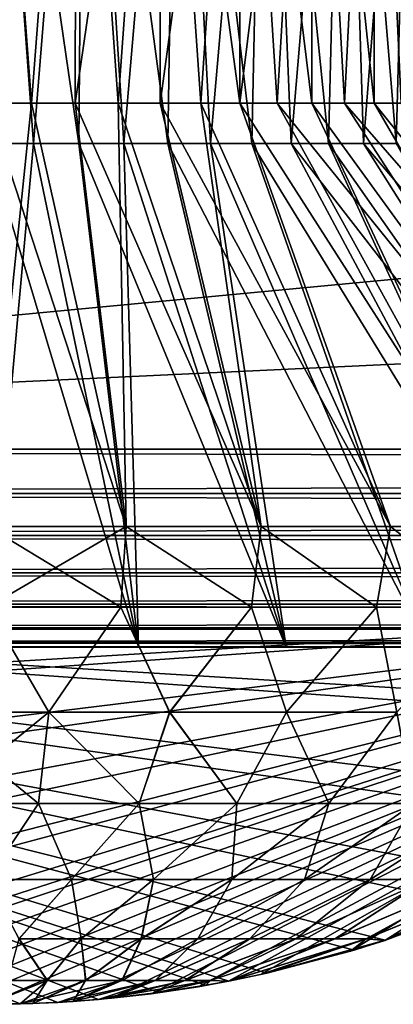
# Model space of a CAD drawing. Header units: metres. Extents: x -44 to 117, y -432 to 89.
# Tile 1013 of 1056: x -29.84 to -27.99, y 79.53 to 84.41. Entities that reach past the tile are written whole.
import ezdxf

# ---------------------------------------------------------------- set-up
doc = ezdxf.new("R2010")
doc.units = ezdxf.units.M
doc.layers.add('solid_125568', color=7, linetype='CONTINUOUS')

msp = doc.modelspace()

# ---------------------------------------------------------------- linework, layer by layer
at = {"layer": 'solid_125568'}
for points in [[(36.877968, 82.282547, 459.877502), (-37.000347, 89.300003, 460), (-36.939213, 85.791275, 459.938751)], [(36.939213, 85.791275, 459.938751), (-37.000347, 89.300003, 460), (36.877968, 82.282547, 459.877502)], [(-36.939213, 85.791275, 440.061249), (37.00037, 89.300003, 440), (-36.877968, 82.282547, 440.122498)], [(-36.877968, 82.282547, 440.122498), (37.00037, 89.300003, 440), (36.939213, 85.791275, 440.061249)], [(-30, 83.800003, 452.75), (-30, 86.904884, 452.749054), (-29.522467, 86.904884, 452.708221)], [(-29.77289, 83.800003, 452.740601), (-30, 83.800003, 452.75), (-29.522467, 86.904884, 452.708221)], [(-29.547377, 83.800003, 447.287506), (-29.522467, 86.904884, 447.291779), (-30, 86.904884, 447.250946)], [(-29.77289, 83.800003, 447.259399), (-29.547377, 83.800003, 447.287506), (-30, 86.904884, 447.250946)], [(-30, 83.800003, 447.25), (-29.77289, 83.800003, 447.259399), (-30, 86.904884, 447.250946)], [(-29.559584, 86.904884, 447.539978), (-29.78215, 84, 447.509521), (-30, 84, 447.5)], [(-29.559584, 86.904884, 447.539978), (-30, 84, 447.5), (-30, 86.904884, 447.5)], [(-30, 86.904884, 452.5), (-30, 84, 452.5), (-29.78215, 84, 452.490479)], [(-29.559584, 86.904884, 452.460022), (-30, 86.904884, 452.5), (-29.78215, 84, 452.490479)], [(-29.559584, 86.904884, 452.460022), (-29.78215, 84, 452.490479), (-29.565794, 84, 452.462006)], [(-29.559584, 86.904884, 447.539978), (-29.565794, 84, 447.537994), (-29.78215, 84, 447.509521)], [(-29.547377, 83.800003, 452.712494), (-29.77289, 83.800003, 452.740601), (-29.522467, 86.904884, 452.708221)], [(-29.559584, 86.904884, 452.460022), (-29.565794, 84, 452.462006), (-29.353035, 84, 452.414825)], [(-29.144949, 86.904884, 447.650757), (-29.353035, 84, 447.585175), (-29.565794, 84, 447.537994)], [(-29.559584, 86.904884, 447.539978), (-29.144949, 86.904884, 447.650757), (-29.565794, 84, 447.537994)], [(-29.144949, 86.904884, 452.349243), (-29.559584, 86.904884, 452.460022), (-29.353035, 84, 452.414825)], [(-29.324924, 83.800003, 452.665863), (-29.547377, 83.800003, 452.712494), (-29.522467, 86.904884, 452.708221)], [(-29.547377, 83.800003, 447.287506), (-29.324924, 83.800003, 447.334137), (-29.522467, 86.904884, 447.291779)], [(-29.324924, 83.800003, 452.665863), (-29.522467, 86.904884, 452.708221), (-29.059769, 86.904884, 452.583252)], [(-29.107061, 83.800003, 447.399017), (-29.059769, 86.904884, 447.416748), (-29.522467, 86.904884, 447.291779)], [(-29.324924, 83.800003, 447.334137), (-29.107061, 83.800003, 447.399017), (-29.522467, 86.904884, 447.291779)], [(-29.144949, 86.904884, 452.349243), (-29.353035, 84, 452.414825), (-29.144878, 84, 452.349213)], [(-29.144949, 86.904884, 447.650757), (-29.144878, 84, 447.650787), (-29.353035, 84, 447.585175)], [(-29.107061, 83.800003, 452.600983), (-29.324924, 83.800003, 452.665863), (-29.059769, 86.904884, 452.583252)], [(-29.144949, 86.904884, 452.349243), (-29.144878, 84, 452.349213), (-28.943489, 84, 452.265778)], [(-29.144949, 86.904884, 452.349243), (-28.943489, 84, 452.265778), (-28.749996, 84, 452.16507)], [(-28.750431, 86.904884, 452.164307), (-29.144949, 86.904884, 452.349243), (-28.749996, 84, 452.16507)], [(-29.144949, 86.904884, 447.650757), (-28.750431, 86.904884, 447.835693), (-29.144878, 84, 447.650787)], [(-28.750431, 86.904884, 447.835693), (-28.943489, 84, 447.734222), (-29.144878, 84, 447.650787)], [(-28.89534, 83.800003, 452.518372), (-29.107061, 83.800003, 452.600983), (-29.059769, 86.904884, 452.583252)], [(-29.107061, 83.800003, 447.399017), (-28.89534, 83.800003, 447.481628), (-29.059769, 86.904884, 447.416748)], [(-28.89534, 83.800003, 452.518372), (-29.059769, 86.904884, 452.583252), (-28.625, 86.904884, 452.381561)], [(-28.69116, 83.800003, 447.581451), (-28.625, 86.904884, 447.618439), (-29.059769, 86.904884, 447.416748)], [(-28.89534, 83.800003, 447.481628), (-28.69116, 83.800003, 447.581451), (-29.059769, 86.904884, 447.416748)], [(-28.750431, 86.904884, 447.835693), (-28.749996, 84, 447.83493), (-28.943489, 84, 447.734222)], [(-28.69116, 83.800003, 452.418549), (-28.89534, 83.800003, 452.518372), (-28.625, 86.904884, 452.381561)], [(-28.750431, 86.904884, 452.164307), (-28.749996, 84, 452.16507), (-28.566006, 84, 452.047852)], [(-28.750431, 86.904884, 452.164307), (-28.566006, 84, 452.047852), (-28.393082, 84, 451.915161)], [(-28.39303, 86.904884, 451.9151), (-28.750431, 86.904884, 452.164307), (-28.393082, 84, 451.915161)], [(-28.750431, 86.904884, 447.835693), (-28.39303, 86.904884, 448.0849), (-28.749996, 84, 447.83493)], [(-28.39303, 86.904884, 448.0849), (-28.566006, 84, 447.952148), (-28.749996, 84, 447.83493)], [(-28.495886, 83.800003, 452.302216), (-28.69116, 83.800003, 452.418549), (-28.625, 86.904884, 452.381561)], [(-28.69116, 83.800003, 447.581451), (-28.495886, 83.800003, 447.697784), (-28.625, 86.904884, 447.618439)], [(-28.495886, 83.800003, 452.302216), (-28.625, 86.904884, 452.381561), (-28.232943, 86.904884, 452.105896)], [(-28.310911, 83.800003, 447.829865), (-28.232943, 86.904884, 447.894104), (-28.625, 86.904884, 447.618439)], [(-28.495886, 83.800003, 447.697784), (-28.310911, 83.800003, 447.829865), (-28.625, 86.904884, 447.618439)], [(-28.39303, 86.904884, 448.0849), (-28.393082, 84, 448.084839), (-28.566006, 84, 447.952148)], [(-28.310911, 83.800003, 452.170135), (-28.495886, 83.800003, 452.302216), (-28.232943, 86.904884, 452.105896)], [(-28.39303, 86.904884, 451.9151), (-28.393082, 84, 451.915161), (-28.23217, 84, 451.7677)], [(-28.39303, 86.904884, 448.0849), (-28.23217, 84, 448.2323), (-28.393082, 84, 448.084839)], [(-28.39303, 86.904884, 451.9151), (-28.23217, 84, 451.7677), (-28.08493, 84, 451.607025)], [(-28.085548, 86.904884, 451.606415), (-28.39303, 86.904884, 451.9151), (-28.08493, 84, 451.607025)], [(-28.39303, 86.904884, 448.0849), (-28.085548, 86.904884, 448.393585), (-28.23217, 84, 448.2323)], [(-28.137487, 83.800003, 452.023254), (-28.310911, 83.800003, 452.170135), (-28.232943, 86.904884, 452.105896)], [(-28.310911, 83.800003, 447.829865), (-28.137487, 83.800003, 447.976746), (-28.232943, 86.904884, 447.894104)], [(-28.137487, 83.800003, 452.023254), (-28.232943, 86.904884, 452.105896), (-27.893377, 86.904884, 451.76767)], [(-27.976759, 83.800003, 448.137482), (-27.893377, 86.904884, 448.23233), (-28.232943, 86.904884, 447.894104)], [(-28.137487, 83.800003, 447.976746), (-27.976759, 83.800003, 448.137482), (-28.232943, 86.904884, 447.894104)], [(-28.085548, 86.904884, 448.393585), (-28.08493, 84, 448.392975), (-28.23217, 84, 448.2323)], [(-27.976759, 83.800003, 451.862518), (-28.137487, 83.800003, 452.023254), (-27.893377, 86.904884, 451.76767)], [(-28.085548, 86.904884, 451.606415), (-28.08493, 84, 451.607025), (-27.952095, 84, 451.433899)], [(-27.834936, 86.904884, 451.25), (-28.085548, 86.904884, 451.606415), (-27.952095, 84, 451.433899)], [(-28.085548, 86.904884, 448.393585), (-27.952095, 84, 448.566101), (-28.08493, 84, 448.392975)], [(-28.085548, 86.904884, 448.393585), (-27.834936, 86.904884, 448.75), (-27.952095, 84, 448.566101)], [(-36.939213, 85.791275, 459.938751), (-36.877968, 82.282547, 459.877502), (36.877968, 82.282547, 459.877502)], [(36.939213, 85.791275, 440.061249), (36.877968, 82.282547, 440.122498), (-36.877968, 82.282547, 440.122498)], [(-29.78215, 84, 447.509521), (-29.314291, 81.900002, 445.451385), (-30, 81.900002, 445.399994)], [(-29.78215, 84, 447.509521), (-30, 81.900002, 445.399994), (-30, 84, 447.5)], [(-30, 84, 452.5), (-30, 81.900002, 454.600006), (-29.314291, 81.900002, 454.548615)], [(-29.78215, 84, 452.490479), (-30, 84, 452.5), (-29.314291, 81.900002, 454.548615)], [(-29.565794, 84, 452.462006), (-29.78215, 84, 452.490479), (-29.314291, 81.900002, 454.548615)], [(-29.78215, 84, 447.509521), (-29.565794, 84, 447.537994), (-29.314291, 81.900002, 445.451385)], [(-29.565794, 84, 452.462006), (-29.314291, 81.900002, 454.548615), (-28.644056, 81.900002, 454.395599)], [(-29.353035, 84, 452.414825), (-29.565794, 84, 452.462006), (-28.644056, 81.900002, 454.395599)], [(-29.565794, 84, 447.537994), (-29.353035, 84, 447.585175), (-29.314291, 81.900002, 445.451385)], [(-29.144878, 84, 452.349213), (-29.353035, 84, 452.414825), (-28.644056, 81.900002, 454.395599)], [(-29.353035, 84, 447.585175), (-28.644056, 81.900002, 445.604401), (-29.314291, 81.900002, 445.451385)], [(-29.353035, 84, 447.585175), (-29.144878, 84, 447.650787), (-28.644056, 81.900002, 445.604401)], [(-29.144878, 84, 452.349213), (-28.644056, 81.900002, 454.395599), (-28.004168, 81.900002, 454.14447)], [(-28.943489, 84, 452.265778), (-29.144878, 84, 452.349213), (-28.004168, 81.900002, 454.14447)], [(-29.144878, 84, 447.650787), (-28.943489, 84, 447.734222), (-28.644056, 81.900002, 445.604401)], [(-28.749996, 84, 452.16507), (-28.943489, 84, 452.265778), (-28.004168, 81.900002, 454.14447)], [(-28.943489, 84, 447.734222), (-28.004168, 81.900002, 445.85553), (-28.644056, 81.900002, 445.604401)], [(-28.943489, 84, 447.734222), (-28.749996, 84, 447.83493), (-28.004168, 81.900002, 445.85553)], [(-28.749996, 84, 452.16507), (-28.004168, 81.900002, 454.14447), (-27.408808, 81.900002, 453.800751)], [(-28.566006, 84, 452.047852), (-28.749996, 84, 452.16507), (-27.408808, 81.900002, 453.800751)], [(-28.749996, 84, 447.83493), (-27.408808, 81.900002, 446.199249), (-28.004168, 81.900002, 445.85553)], [(-28.749996, 84, 447.83493), (-28.566006, 84, 447.952148), (-27.408808, 81.900002, 446.199249)], [(-28.566006, 84, 452.047852), (-27.408808, 81.900002, 453.800751), (-26.871223, 81.900002, 453.37207)], [(-28.393082, 84, 451.915161), (-28.566006, 84, 452.047852), (-26.871223, 81.900002, 453.37207)], [(-28.566006, 84, 447.952148), (-28.393082, 84, 448.084839), (-27.408808, 81.900002, 446.199249)], [(-28.23217, 84, 451.7677), (-28.393082, 84, 451.915161), (-26.871223, 81.900002, 453.37207)], [(-28.393082, 84, 448.084839), (-26.871223, 81.900002, 446.62793), (-27.408808, 81.900002, 446.199249)], [(-28.393082, 84, 448.084839), (-28.23217, 84, 448.2323), (-26.871223, 81.900002, 446.62793)], [(-28.23217, 84, 451.7677), (-26.871223, 81.900002, 453.37207), (-26.40353, 81.900002, 452.868011)], [(-28.08493, 84, 451.607025), (-28.23217, 84, 451.7677), (-26.40353, 81.900002, 452.868011)], [(-28.23217, 84, 448.2323), (-28.08493, 84, 448.392975), (-26.871223, 81.900002, 446.62793)], [(-27.952095, 84, 451.433899), (-28.08493, 84, 451.607025), (-26.40353, 81.900002, 452.868011)], [(-28.08493, 84, 448.392975), (-26.40353, 81.900002, 447.131989), (-26.871223, 81.900002, 446.62793)], [(-28.08493, 84, 448.392975), (-27.952095, 84, 448.566101), (-26.40353, 81.900002, 447.131989)], [(-30.000004, 81.300003, 444.75), (-29.252871, 81.300003, 444.803436), (-30, 83.800003, 447.25)], [(-29.999996, 81.300003, 455.25), (-30, 83.800003, 452.75), (-29.77289, 83.800003, 452.740601)], [(-29.252871, 81.300003, 444.803436), (-29.77289, 83.800003, 447.259399), (-30, 83.800003, 447.25)], [(-29.999996, 81.300003, 455.25), (-29.77289, 83.800003, 452.740601), (-29.252863, 81.300003, 455.196564)], [(-29.252863, 81.300003, 455.196564), (-29.77289, 83.800003, 452.740601), (-29.547377, 83.800003, 452.712494)], [(-29.252871, 81.300003, 444.803436), (-29.547377, 83.800003, 447.287506), (-29.77289, 83.800003, 447.259399)], [(-29.252863, 81.300003, 455.196564), (-29.547377, 83.800003, 452.712494), (-29.324924, 83.800003, 452.665863)], [(-28.520912, 81.300003, 444.962646), (-29.324924, 83.800003, 447.334137), (-29.547377, 83.800003, 447.287506)], [(-29.252871, 81.300003, 444.803436), (-28.520912, 81.300003, 444.962646), (-29.547377, 83.800003, 447.287506)], [(-28.520903, 81.300003, 455.037323), (-29.324924, 83.800003, 452.665863), (-29.107061, 83.800003, 452.600983)], [(-29.252863, 81.300003, 455.196564), (-29.324924, 83.800003, 452.665863), (-28.520903, 81.300003, 455.037323)], [(-28.520912, 81.300003, 444.962646), (-29.107061, 83.800003, 447.399017), (-29.324924, 83.800003, 447.334137)], [(-28.520903, 81.300003, 455.037323), (-29.107061, 83.800003, 452.600983), (-28.89534, 83.800003, 452.518372)], [(-27.819099, 81.300003, 445.224426), (-28.89534, 83.800003, 447.481628), (-29.107061, 83.800003, 447.399017)], [(-28.520912, 81.300003, 444.962646), (-27.819099, 81.300003, 445.224426), (-29.107061, 83.800003, 447.399017)], [(-27.819084, 81.300003, 454.775574), (-28.89534, 83.800003, 452.518372), (-28.69116, 83.800003, 452.418549)], [(-28.520903, 81.300003, 455.037323), (-28.89534, 83.800003, 452.518372), (-27.819084, 81.300003, 454.775574)], [(-27.819099, 81.300003, 445.224426), (-28.69116, 83.800003, 447.581451), (-28.89534, 83.800003, 447.481628)], [(-27.161633, 81.300003, 454.416565), (-28.69116, 83.800003, 452.418549), (-28.495886, 83.800003, 452.302216)], [(-27.819084, 81.300003, 454.775574), (-28.69116, 83.800003, 452.418549), (-27.161633, 81.300003, 454.416565)], [(-27.161642, 81.300003, 445.583405), (-28.495886, 83.800003, 447.697784), (-28.69116, 83.800003, 447.581451)], [(-27.819099, 81.300003, 445.224426), (-27.161642, 81.300003, 445.583405), (-28.69116, 83.800003, 447.581451)], [(-27.161633, 81.300003, 454.416565), (-28.495886, 83.800003, 452.302216), (-28.310911, 83.800003, 452.170135)], [(-26.561974, 81.300003, 446.032318), (-28.310911, 83.800003, 447.829865), (-28.495886, 83.800003, 447.697784)], [(-27.161642, 81.300003, 445.583405), (-26.561974, 81.300003, 446.032318), (-28.495886, 83.800003, 447.697784)], [(-26.561958, 81.300003, 453.967651), (-28.310911, 83.800003, 452.170135), (-28.137487, 83.800003, 452.023254)], [(-27.161633, 81.300003, 454.416565), (-28.310911, 83.800003, 452.170135), (-26.561958, 81.300003, 453.967651)], [(-26.561974, 81.300003, 446.032318), (-28.137487, 83.800003, 447.976746), (-28.310911, 83.800003, 447.829865)], [(-26.561958, 81.300003, 453.967651), (-28.137487, 83.800003, 452.023254), (-27.976759, 83.800003, 451.862518)], [(-26.032324, 81.300003, 446.561981), (-27.976759, 83.800003, 448.137482), (-28.137487, 83.800003, 447.976746)], [(-26.561974, 81.300003, 446.032318), (-26.032324, 81.300003, 446.561981), (-28.137487, 83.800003, 447.976746)], [(-36.877968, 82.063995, 459.849426), (36.877968, 82.063995, 459.849426), (36.877968, 82.282547, 459.877502)], [(-36.877968, 82.282547, 459.877502), (-36.877968, 82.063995, 459.849426), (36.877968, 82.282547, 459.877502)], [(36.877968, 82.063995, 440.150574), (-36.877968, 82.063995, 440.150574), (-36.877968, 82.282547, 440.122498)], [(36.877968, 82.282547, 440.122498), (36.877968, 82.063995, 440.150574), (-36.877968, 82.282547, 440.122498)], [(-36.877968, 81.855713, 459.77356), (36.877968, 81.855713, 459.77356), (36.877968, 82.063995, 459.849426)], [(-36.877968, 82.063995, 459.849426), (-36.877968, 81.855713, 459.77356), (36.877968, 82.063995, 459.849426)], [(36.877968, 81.855713, 440.22644), (-36.877968, 81.855713, 440.22644), (-36.877968, 82.063995, 440.150574)], [(36.877968, 82.063995, 440.150574), (36.877968, 81.855713, 440.22644), (-36.877968, 82.063995, 440.150574)], [(-30, 81.900002, 454.600006), (-30, 81.5, 454.600006), (-29.33979, 81.5, 454.552368)], [(-29.314291, 81.900002, 454.548615), (-30, 81.900002, 454.600006), (-29.33979, 81.5, 454.552368)], [(-29.314291, 81.900002, 445.451385), (-30, 81.5, 445.399994), (-30, 81.900002, 445.399994)], [(-29.339737, 81.5, 445.447632), (-30, 81.5, 445.399994), (-29.314291, 81.900002, 445.451385)], [(-29.314291, 81.900002, 454.548615), (-29.33979, 81.5, 454.552368), (-28.693394, 81.5, 454.410522)], [(-28.693291, 81.5, 445.589508), (-29.339737, 81.5, 445.447632), (-29.314291, 81.900002, 445.451385)], [(-28.644056, 81.900002, 454.395599), (-29.314291, 81.900002, 454.548615), (-28.693394, 81.5, 454.410522)], [(-28.693291, 81.5, 445.589508), (-29.314291, 81.900002, 445.451385), (-28.644056, 81.900002, 445.604401)], [(-28.644056, 81.900002, 454.395599), (-28.693394, 81.5, 454.410522), (-28.0741, 81.5, 454.177429)], [(-28.073954, 81.5, 445.822632), (-28.693291, 81.5, 445.589508), (-28.644056, 81.900002, 445.604401)], [(-28.004168, 81.900002, 454.14447), (-28.644056, 81.900002, 454.395599), (-28.0741, 81.5, 454.177429)], [(-28.073954, 81.5, 445.822632), (-28.644056, 81.900002, 445.604401), (-28.004168, 81.900002, 445.85553)], [(-28.004168, 81.900002, 454.14447), (-28.0741, 81.5, 454.177429), (-27.494604, 81.5, 453.857849)], [(-27.494427, 81.5, 446.142273), (-28.073954, 81.5, 445.822632), (-28.004168, 81.900002, 445.85553)], [(-27.408808, 81.900002, 453.800751), (-28.004168, 81.900002, 454.14447), (-27.494604, 81.5, 453.857849)], [(-27.494427, 81.5, 446.142273), (-28.004168, 81.900002, 445.85553), (-27.408808, 81.900002, 446.199249)], [(-36.877968, 81.669258, 459.653656), (36.877968, 81.669258, 459.653656), (36.877968, 81.855713, 459.77356)], [(-36.877968, 81.855713, 459.77356), (-36.877968, 81.669258, 459.653656), (36.877968, 81.855713, 459.77356)], [(36.877968, 81.669258, 440.346344), (-36.877968, 81.669258, 440.346344), (-36.877968, 81.855713, 440.22644)], [(36.877968, 81.855713, 440.22644), (36.877968, 81.669258, 440.346344), (-36.877968, 81.855713, 440.22644)], [(-36.877968, 81.513794, 459.495636), (36.877968, 81.513794, 459.495636), (36.877968, 81.669258, 459.653656)], [(-36.877968, 81.669258, 459.653656), (-36.877968, 81.513794, 459.495636), (36.877968, 81.669258, 459.653656)], [(36.877968, 81.513794, 440.504364), (-36.877968, 81.513794, 440.504364), (-36.877968, 81.669258, 440.346344)], [(36.877968, 81.669258, 440.346344), (36.877968, 81.513794, 440.504364), (-36.877968, 81.669258, 440.346344)], [(-36.877968, 81.396965, 459.307251), (36.877968, 81.396965, 459.307251), (36.877968, 81.513794, 459.495636)], [(-36.877968, 81.513794, 459.495636), (-36.877968, 81.396965, 459.307251), (36.877968, 81.513794, 459.495636)], [(36.877968, 81.396965, 440.692749), (-36.877968, 81.396965, 440.692749), (-36.877968, 81.513794, 440.504364)], [(36.877968, 81.513794, 440.504364), (36.877968, 81.396965, 440.692749), (-36.877968, 81.513794, 440.504364)], [(-25.439344, 81.5, 449.399902), (-34.560654, 81.5, 450.600098), (-34.560703, 81.5, 449.399994)], [(-25.992897, 80.978844, 449.399994), (-25.439344, 81.5, 449.399902), (-34.560703, 81.5, 449.399994)], [(-26.083326, 80.904945, 449.399994), (-25.992897, 80.978844, 449.399994), (-34.560703, 81.5, 449.399994)], [(-26.083326, 80.904945, 449.399994), (-34.560703, 81.5, 449.399994), (-26.611252, 80.524979, 449.399994)], [(-26.803911, 80.405838, 449.399994), (-26.611252, 80.524979, 449.399994), (-34.560703, 81.5, 449.399994)], [(-26.803911, 80.405838, 449.399994), (-34.560703, 81.5, 449.399994), (-27.295504, 80.142982, 449.399994)], [(-27.569979, 80.019547, 449.399994), (-27.295504, 80.142982, 449.399994), (-34.560703, 81.5, 449.399994)], [(-27.569979, 80.019547, 449.399994), (-34.560703, 81.5, 449.399994), (-28.031347, 79.84626, 449.399994)], [(-28.184294, 79.797737, 449.399994), (-28.031347, 79.84626, 449.399994), (-34.560703, 81.5, 449.399994)], [(-28.616539, 79.683434, 449.399994), (-34.560703, 81.5, 449.399994), (-28.804346, 79.64389, 449.399994)], [(-28.918236, 79.622833, 449.399994), (-28.804346, 79.64389, 449.399994), (-34.560703, 81.5, 449.399994)], [(-28.184294, 79.797737, 449.399994), (-34.560703, 81.5, 449.399994), (-28.616539, 79.683434, 449.399994)], [(-29.83798, 79.530777, 449.399994), (-34.560703, 81.5, 449.399994), (-30, 79.528679, 449.399994)], [(-29.652168, 79.538345, 449.399994), (-34.560703, 81.5, 449.399994), (-29.83798, 79.530777, 449.399994)], [(-29.450798, 79.552811, 449.399994), (-34.560703, 81.5, 449.399994), (-29.652168, 79.538345, 449.399994)], [(-29.150816, 79.586533, 449.399994), (-34.560703, 81.5, 449.399994), (-29.450798, 79.552811, 449.399994)], [(-28.918236, 79.622833, 449.399994), (-34.560703, 81.5, 449.399994), (-29.150816, 79.586533, 449.399994)], [(-34.007103, 80.978844, 450.600006), (-34.560654, 81.5, 450.600098), (-25.439299, 81.5, 450.600006)], [(-25.439344, 81.5, 449.399902), (-25.439299, 81.5, 450.600006), (-34.560654, 81.5, 450.600098)], [(-33.916676, 80.904945, 450.600006), (-34.007103, 80.978844, 450.600006), (-25.439299, 81.5, 450.600006)], [(-33.916676, 80.904945, 450.600006), (-25.439299, 81.5, 450.600006), (-33.388748, 80.524979, 450.600006)], [(-33.196091, 80.405838, 450.600006), (-33.388748, 80.524979, 450.600006), (-25.439299, 81.5, 450.600006)], [(-33.196091, 80.405838, 450.600006), (-25.439299, 81.5, 450.600006), (-32.704494, 80.142982, 450.600006)], [(-32.430023, 80.019547, 450.600006), (-32.704494, 80.142982, 450.600006), (-25.439299, 81.5, 450.600006)], [(-32.430023, 80.019547, 450.600006), (-25.439299, 81.5, 450.600006), (-31.968653, 79.84626, 450.600006)], [(-31.815706, 79.797737, 450.600006), (-31.968653, 79.84626, 450.600006), (-25.439299, 81.5, 450.600006)], [(-31.815706, 79.797737, 450.600006), (-25.439299, 81.5, 450.600006), (-31.383459, 79.683434, 450.600006)], [(-31.383459, 79.683434, 450.600006), (-25.439299, 81.5, 450.600006), (-31.195654, 79.64389, 450.600006)], [(-31.081764, 79.622833, 450.600006), (-31.195654, 79.64389, 450.600006), (-25.439299, 81.5, 450.600006)], [(-31.081764, 79.622833, 450.600006), (-25.439299, 81.5, 450.600006), (-30.849182, 79.586533, 450.600006)], [(-30.849182, 79.586533, 450.600006), (-25.439299, 81.5, 450.600006), (-30.549202, 79.552811, 450.600006)], [(-30.549202, 79.552811, 450.600006), (-25.439299, 81.5, 450.600006), (-30.347832, 79.538345, 450.600006)], [(-30.347832, 79.538345, 450.600006), (-25.439299, 81.5, 450.600006), (-30.16202, 79.530777, 450.600006)], [(-29.697121, 80.978943, 445.959442), (-30.302895, 80.978943, 445.959442), (-30, 81.5, 445.399994)], [(-30.302879, 80.978943, 454.040558), (-29.697105, 80.978943, 454.040558), (-30, 81.5, 454.600006)], [(-30.16202, 79.530777, 450.600006), (-25.439299, 81.5, 450.600006), (-30, 79.528679, 450.600006)], [(-29.697105, 80.978943, 454.040558), (-29.33979, 81.5, 454.552368), (-30, 81.5, 454.600006)], [(-30, 79.528679, 450.600006), (-25.439299, 81.5, 450.600006), (-29.776718, 79.532669, 450.600006)], [(-29.697121, 80.978943, 445.959442), (-30, 81.5, 445.399994), (-29.339737, 81.5, 445.447632)], [(-29.776718, 79.532669, 450.600006), (-25.439299, 81.5, 450.600006), (-29.57567, 79.543076, 450.600006)], [(-29.098116, 80.978943, 446.049744), (-29.697121, 80.978943, 445.959442), (-29.339737, 81.5, 445.447632)], [(-29.697105, 80.978943, 454.040558), (-29.098101, 80.978943, 453.950256), (-29.33979, 81.5, 454.552368)], [(-29.57567, 79.543076, 450.600006), (-25.439299, 81.5, 450.600006), (-29.386532, 79.558807, 450.600006)], [(-29.386532, 79.558807, 450.600006), (-25.439299, 81.5, 450.600006), (-29.189001, 79.581421, 450.600006)], [(-29.098101, 80.978943, 453.950256), (-28.693394, 81.5, 454.410522), (-29.33979, 81.5, 454.552368)], [(-29.098116, 80.978943, 446.049744), (-29.339737, 81.5, 445.447632), (-28.693291, 81.5, 445.589508)], [(-29.189001, 79.581421, 450.600006), (-25.439299, 81.5, 450.600006), (-28.957506, 79.616074, 450.600006)], [(-28.51927, 80.978943, 446.228363), (-29.098116, 80.978943, 446.049744), (-28.693291, 81.5, 445.589508)], [(-29.098101, 80.978943, 453.950256), (-28.519257, 80.978943, 453.771637), (-28.693394, 81.5, 454.410522)], [(-28.957506, 79.616074, 450.600006), (-25.439299, 81.5, 450.600006), (-28.806492, 79.643494, 450.600006)], [(-28.806492, 79.643494, 450.600006), (-25.439299, 81.5, 450.600006), (-28.648844, 79.676201, 450.600006)], [(-28.519257, 80.978943, 453.771637), (-28.0741, 81.5, 454.177429), (-28.693394, 81.5, 454.410522)], [(-28.51927, 80.978943, 446.228363), (-28.693291, 81.5, 445.589508), (-28.073954, 81.5, 445.822632)], [(-28.648844, 79.676201, 450.600006), (-25.439299, 81.5, 450.600006), (-28.202887, 79.792137, 450.600006)], [(-27.97352, 80.978943, 446.491272), (-28.51927, 80.978943, 446.228363), (-28.073954, 81.5, 445.822632)], [(-28.519257, 80.978943, 453.771637), (-27.973507, 80.978943, 453.508728), (-28.0741, 81.5, 454.177429)], [(-28.202887, 79.792137, 450.600006), (-25.439299, 81.5, 450.600006), (-28.033087, 79.84568, 450.600006)], [(-27.973507, 80.978943, 453.508728), (-27.494604, 81.5, 453.857849), (-28.0741, 81.5, 454.177429)], [(-27.97352, 80.978943, 446.491272), (-28.073954, 81.5, 445.822632), (-27.494427, 81.5, 446.142273)], [(-28.033087, 79.84568, 450.600006), (-25.439299, 81.5, 450.600006), (-27.572767, 80.018379, 450.600006)], [(-36.877968, 81.324516, 459.097748), (36.877968, 81.324516, 459.097748), (36.877968, 81.396965, 459.307251)], [(-36.877968, 81.396965, 459.307251), (-36.877968, 81.324516, 459.097748), (36.877968, 81.396965, 459.307251)], [(36.877968, 81.324516, 440.902252), (-36.877968, 81.324516, 440.902252), (-36.877968, 81.396965, 440.692749)], [(36.877968, 81.396965, 440.692749), (36.877968, 81.324516, 440.902252), (-36.877968, 81.396965, 440.692749)], [(36.877968, 81.324516, 459.097748), (-36.878151, 81.300003, 458.877655), (-0.000154, 81.300003, 458.877655)], [(-36.877968, 81.324516, 459.097748), (-36.878151, 81.300003, 458.877655), (36.877968, 81.324516, 459.097748)], [(-0.000746, 81.300003, 457.399994), (-0.000154, 81.300003, 458.877655), (-36.878151, 81.300003, 458.877655)], [(-7.336801, 81.300003, 450.965057), (-36.878151, 81.300003, 458.877655), (-7.4, 81.300003, 450)], [(-27.819084, 81.300003, 454.775574), (-7.4, 81.300003, 450), (-36.878151, 81.300003, 458.877655)], [(-0.966656, 81.300003, 457.336578), (-0.000746, 81.300003, 457.399994), (-36.878151, 81.300003, 458.877655)], [(-1.916412, 81.300003, 457.147552), (-0.966656, 81.300003, 457.336578), (-36.878151, 81.300003, 458.877655)], [(-2.833156, 81.300003, 456.836182), (-1.916412, 81.300003, 457.147552), (-36.878151, 81.300003, 458.877655)], [(-3.70114, 81.300003, 456.407928), (-2.833156, 81.300003, 456.836182), (-36.878151, 81.300003, 458.877655)], [(-4.506104, 81.300003, 455.869843), (-3.70114, 81.300003, 456.407928), (-36.878151, 81.300003, 458.877655)], [(-5.234018, 81.300003, 455.231171), (-4.506104, 81.300003, 455.869843), (-36.878151, 81.300003, 458.877655)], [(-5.872028, 81.300003, 454.503265), (-5.234018, 81.300003, 455.231171), (-36.878151, 81.300003, 458.877655)], [(-6.409606, 81.300003, 453.698242), (-5.872028, 81.300003, 454.503265), (-36.878151, 81.300003, 458.877655)], [(-6.83766, 81.300003, 452.829559), (-6.409606, 81.300003, 453.698242), (-36.878151, 81.300003, 458.877655)], [(-7.148285, 81.300003, 451.913635), (-6.83766, 81.300003, 452.829559), (-36.878151, 81.300003, 458.877655)], [(-7.336801, 81.300003, 450.965057), (-7.148285, 81.300003, 451.913635), (-36.878151, 81.300003, 458.877655)], [(-28.520903, 81.300003, 455.037323), (-27.819084, 81.300003, 454.775574), (-36.878151, 81.300003, 458.877655)], [(-29.252863, 81.300003, 455.196564), (-28.520903, 81.300003, 455.037323), (-36.878151, 81.300003, 458.877655)], [(-29.999996, 81.300003, 455.25), (-29.252863, 81.300003, 455.196564), (-36.878151, 81.300003, 458.877655)], [(-36.877968, 81.324516, 440.902252), (36.878151, 81.300003, 441.122345), (0.000158, 81.300003, 441.122345)], [(36.877968, 81.324516, 440.902252), (36.878151, 81.300003, 441.122345), (-36.877968, 81.324516, 440.902252)], [(-36.877968, 81.324516, 440.902252), (0.000158, 81.300003, 441.122345), (-36.877815, 81.300003, 441.122345)], [(-36.877815, 81.300003, 441.122345), (0.000158, 81.300003, 441.122345), (-30.747137, 81.300003, 444.803436)], [(0.000158, 81.300003, 441.122345), (-30.000004, 81.300003, 444.75), (-30.747137, 81.300003, 444.803436)], [(0.000158, 81.300003, 441.122345), (-29.252871, 81.300003, 444.803436), (-30.000004, 81.300003, 444.75)], [(0.000158, 81.300003, 441.122345), (-28.520912, 81.300003, 444.962646), (-29.252871, 81.300003, 444.803436)], [(0.000158, 81.300003, 441.122345), (-27.819099, 81.300003, 445.224426), (-28.520912, 81.300003, 444.962646)], [(-30.252314, 80.525352, 446.56723), (-30.302895, 80.978943, 445.959442), (-29.697121, 80.978943, 445.959442)], [(-29.747686, 80.525352, 453.43277), (-29.697105, 80.978943, 454.040558), (-30.302879, 80.978943, 454.040558)], [(-30.252277, 80.525352, 453.43277), (-29.747686, 80.525352, 453.43277), (-30.302879, 80.978943, 454.040558)], [(-29.747723, 80.525352, 446.56723), (-30.252314, 80.525352, 446.56723), (-29.697121, 80.978943, 445.959442)], [(-29.248554, 80.525352, 446.640991), (-29.747723, 80.525352, 446.56723), (-29.697121, 80.978943, 445.959442)], [(-29.747686, 80.525352, 453.43277), (-29.248518, 80.525352, 453.359009), (-29.697105, 80.978943, 454.040558)], [(-29.248554, 80.525352, 446.640991), (-29.697121, 80.978943, 445.959442), (-29.098116, 80.978943, 446.049744)], [(-29.248518, 80.525352, 453.359009), (-29.098101, 80.978943, 453.950256), (-29.697105, 80.978943, 454.040558)], [(-28.765533, 80.525352, 446.786957), (-29.248554, 80.525352, 446.640991), (-29.098116, 80.978943, 446.049744)], [(-29.248518, 80.525352, 453.359009), (-28.765499, 80.525352, 453.213043), (-29.098101, 80.978943, 453.950256)], [(-28.765533, 80.525352, 446.786957), (-29.098116, 80.978943, 446.049744), (-28.51927, 80.978943, 446.228363)], [(-28.765499, 80.525352, 453.213043), (-28.519257, 80.978943, 453.771637), (-29.098101, 80.978943, 453.950256)], [(-28.309042, 80.525352, 447.001953), (-28.765533, 80.525352, 446.786957), (-28.51927, 80.978943, 446.228363)], [(-28.765499, 80.525352, 453.213043), (-28.309011, 80.525352, 452.998016), (-28.519257, 80.978943, 453.771637)], [(-28.309042, 80.525352, 447.001953), (-28.51927, 80.978943, 446.228363), (-27.97352, 80.978943, 446.491272)], [(-28.309011, 80.525352, 452.998016), (-27.973507, 80.978943, 453.508728), (-28.519257, 80.978943, 453.771637)], [(-27.888891, 80.525352, 447.281403), (-28.309042, 80.525352, 447.001953), (-27.97352, 80.978943, 446.491272)], [(-28.309011, 80.525352, 452.998016), (-27.888863, 80.525352, 452.718597), (-27.973507, 80.978943, 453.508728)], [(-29.999926, 80.148636, 447.218079), (-30.252314, 80.525352, 446.56723), (-29.747723, 80.525352, 446.56723)], [(-30.000074, 80.148636, 452.781921), (-29.747686, 80.525352, 453.43277), (-30.252277, 80.525352, 453.43277)], [(-30.000074, 80.148636, 452.781921), (-29.584566, 80.148636, 452.750732), (-29.747686, 80.525352, 453.43277)], [(-29.584417, 80.148636, 447.249298), (-29.999926, 80.148636, 447.218079), (-29.747723, 80.525352, 446.56723)], [(-29.584417, 80.148636, 447.249298), (-29.747723, 80.525352, 446.56723), (-29.248554, 80.525352, 446.640991)], [(-29.584566, 80.148636, 452.750732), (-29.248518, 80.525352, 453.359009), (-29.747686, 80.525352, 453.43277)], [(-29.584566, 80.148636, 452.750732), (-29.178377, 80.148636, 452.657837), (-29.248518, 80.525352, 453.359009)], [(-29.178232, 80.148636, 447.342224), (-29.584417, 80.148636, 447.249298), (-29.248554, 80.525352, 446.640991)], [(-29.178232, 80.148636, 447.342224), (-29.248554, 80.525352, 446.640991), (-28.765533, 80.525352, 446.786957)], [(-29.178377, 80.148636, 452.657837), (-28.765499, 80.525352, 453.213043), (-29.248518, 80.525352, 453.359009)], [(-29.178377, 80.148636, 452.657837), (-28.790619, 80.148636, 452.50531), (-28.765499, 80.525352, 453.213043)], [(-28.790483, 80.148636, 447.494781), (-29.178232, 80.148636, 447.342224), (-28.765533, 80.525352, 446.786957)], [(-28.790619, 80.148636, 452.50531), (-28.309011, 80.525352, 452.998016), (-28.765499, 80.525352, 453.213043)], [(-28.790619, 80.148636, 452.50531), (-28.429995, 80.148636, 452.29657), (-28.309011, 80.525352, 452.998016)], [(-28.790483, 80.148636, 447.494781), (-28.765533, 80.525352, 446.786957), (-28.309042, 80.525352, 447.001953)], [(-28.429871, 80.148636, 447.703522), (-28.790483, 80.148636, 447.494781), (-28.309042, 80.525352, 447.001953)], [(-28.429995, 80.148636, 452.29657), (-27.888863, 80.525352, 452.718597), (-28.309011, 80.525352, 452.998016)], [(-28.429995, 80.148636, 452.29657), (-28.104591, 80.148636, 452.036316), (-27.888863, 80.525352, 452.718597)], [(-28.429871, 80.148636, 447.703522), (-28.309042, 80.525352, 447.001953), (-27.888891, 80.525352, 447.281403)], [(-28.104481, 80.148636, 447.963806), (-28.429871, 80.148636, 447.703522), (-27.888891, 80.525352, 447.281403)], [(-28.104591, 80.148636, 452.036316), (-27.514084, 80.525352, 452.380737), (-27.888863, 80.525352, 452.718597)], [(-28.104591, 80.148636, 452.036316), (-27.821709, 80.148636, 451.730377), (-27.514084, 80.525352, 452.380737)], [(-28.104481, 80.148636, 447.963806), (-27.888891, 80.525352, 447.281403), (-27.514109, 80.525352, 447.619263)], [(-27.821615, 80.148636, 448.269745), (-28.104481, 80.148636, 447.963806), (-27.514109, 80.525352, 447.619263)], [(-29.844849, 79.854286, 452.075409), (-29.584566, 80.148636, 452.750732), (-30.000074, 80.148636, 452.781921)], [(-29.843725, 79.854286, 447.924683), (-29.999926, 80.148636, 447.218079), (-29.584417, 80.148636, 447.249298)], [(-29.844849, 79.854286, 452.075409), (-29.536896, 79.854286, 452.029022), (-29.584566, 80.148636, 452.750732)], [(-29.535799, 79.854286, 447.971222), (-29.843725, 79.854286, 447.924683), (-29.584417, 80.148636, 447.249298)], [(-29.536896, 79.854286, 452.029022), (-29.178377, 80.148636, 452.657837), (-29.584566, 80.148636, 452.750732)], [(-29.535799, 79.854286, 447.971222), (-29.584417, 80.148636, 447.249298), (-29.178232, 80.148636, 447.342224)], [(-29.536896, 79.854286, 452.029022), (-29.239313, 79.854286, 451.937195), (-29.178377, 80.148636, 452.657837)], [(-29.238266, 79.854286, 448.063232), (-29.535799, 79.854286, 447.971222), (-29.178232, 80.148636, 447.342224)], [(-29.239313, 79.854286, 451.937195), (-28.790619, 80.148636, 452.50531), (-29.178377, 80.148636, 452.657837)], [(-29.239313, 79.854286, 451.937195), (-28.958765, 79.854286, 451.802002), (-28.790619, 80.148636, 452.50531)], [(-29.238266, 79.854286, 448.063232), (-29.178232, 80.148636, 447.342224), (-28.790483, 80.148636, 447.494781)], [(-28.95779, 79.854286, 448.198578), (-29.238266, 79.854286, 448.063232), (-28.790483, 80.148636, 447.494781)], [(-28.958765, 79.854286, 451.802002), (-28.429995, 80.148636, 452.29657), (-28.790619, 80.148636, 452.50531)], [(-28.958765, 79.854286, 451.802002), (-28.70153, 79.854286, 451.626465), (-28.429995, 80.148636, 452.29657)], [(-28.95779, 79.854286, 448.198578), (-28.790483, 80.148636, 447.494781), (-28.429871, 80.148636, 447.703522)], [(-28.700651, 79.854286, 448.374268), (-28.95779, 79.854286, 448.198578), (-28.429871, 80.148636, 447.703522)], [(-28.70153, 79.854286, 451.626465), (-28.104591, 80.148636, 452.036316), (-28.429995, 80.148636, 452.29657)], [(-28.70153, 79.854286, 451.626465), (-28.47337, 79.854286, 451.41449), (-28.104591, 80.148636, 452.036316)], [(-28.700651, 79.854286, 448.374268), (-28.429871, 80.148636, 447.703522), (-28.104481, 80.148636, 447.963806)], [(-28.472605, 79.854286, 448.586334), (-28.700651, 79.854286, 448.374268), (-28.104481, 80.148636, 447.963806)], [(-28.47337, 79.854286, 451.41449), (-27.821709, 80.148636, 451.730377), (-28.104591, 80.148636, 452.036316)], [(-28.47337, 79.854286, 451.41449), (-28.279394, 79.854286, 451.170837), (-27.821709, 80.148636, 451.730377)], [(-28.472605, 79.854286, 448.586334), (-28.104481, 80.148636, 447.963806), (-27.821615, 80.148636, 448.269745)], [(-28.278761, 79.854286, 448.830078), (-28.472605, 79.854286, 448.586334), (-27.821615, 80.148636, 448.269745)], [(-28.279394, 79.854286, 451.170837), (-27.587696, 80.148636, 451.38559), (-27.821709, 80.148636, 451.730377)], [(-28.279394, 79.854286, 451.170837), (-28.123945, 79.854286, 450.901001), (-27.587696, 80.148636, 451.38559)], [(-28.278761, 79.854286, 448.830078), (-27.821615, 80.148636, 448.269745), (-27.587622, 80.148636, 448.614532)], [(-28.123459, 79.854286, 449.100037), (-28.278761, 79.854286, 448.830078), (-27.587622, 80.148636, 448.614532)], [(-28.123945, 79.854286, 450.901001), (-27.407803, 80.148636, 451.009766), (-27.587696, 80.148636, 451.38559)], [(-28.123945, 79.854286, 450.901001), (-28.033087, 79.84568, 450.600006), (-27.407803, 80.148636, 451.009766)], [(-28.123459, 79.854286, 449.100037), (-27.587622, 80.148636, 448.614532), (-27.407747, 80.148636, 448.990387)], [(-28.031347, 79.84626, 449.399994), (-28.123459, 79.854286, 449.100037), (-27.407747, 80.148636, 448.990387)], [(-28.033087, 79.84568, 450.600006), (-27.572767, 80.018379, 450.600006), (-27.407803, 80.148636, 451.009766)], [(-28.031347, 79.84626, 449.399994), (-27.407747, 80.148636, 448.990387), (-27.295504, 80.142982, 449.399994)], [(-27.569979, 80.019547, 449.399994), (-28.031347, 79.84626, 449.399994), (-27.295504, 80.142982, 449.399994)], [(-29.901117, 79.646599, 451.346436), (-29.704615, 79.646599, 451.317352), (-29.844849, 79.854286, 452.075409)], [(-29.703756, 79.646599, 448.682831), (-29.90024, 79.646599, 448.653625), (-29.843725, 79.854286, 447.924683)], [(-29.704615, 79.646599, 451.317352), (-29.536896, 79.854286, 452.029022), (-29.844849, 79.854286, 452.075409)], [(-29.703756, 79.646599, 448.682831), (-29.843725, 79.854286, 447.924683), (-29.535799, 79.854286, 447.971222)], [(-29.704615, 79.646599, 451.317352), (-29.514507, 79.646599, 451.259766), (-29.536896, 79.854286, 452.029022)], [(-29.513685, 79.646599, 448.74057), (-29.703756, 79.646599, 448.682831), (-29.535799, 79.854286, 447.971222)], [(-29.514507, 79.646599, 451.259766), (-29.239313, 79.854286, 451.937195), (-29.536896, 79.854286, 452.029022)], [(-29.513685, 79.646599, 448.74057), (-29.535799, 79.854286, 447.971222), (-29.238266, 79.854286, 448.063232)], [(-29.514507, 79.646599, 451.259766), (-29.334909, 79.646599, 451.174896), (-29.239313, 79.854286, 451.937195)], [(-29.334145, 79.646599, 448.825562), (-29.513685, 79.646599, 448.74057), (-29.238266, 79.854286, 448.063232)], [(-29.334909, 79.646599, 451.174896), (-28.958765, 79.854286, 451.802002), (-29.239313, 79.854286, 451.937195)], [(-29.334909, 79.646599, 451.174896), (-29.169712, 79.646599, 451.064575), (-28.958765, 79.854286, 451.802002)], [(-29.334145, 79.646599, 448.825562), (-29.238266, 79.854286, 448.063232), (-28.95779, 79.854286, 448.198578)], [(-29.169018, 79.646599, 448.935974), (-29.334145, 79.646599, 448.825562), (-28.95779, 79.854286, 448.198578)], [(-29.169712, 79.646599, 451.064575), (-28.70153, 79.854286, 451.626465), (-28.958765, 79.854286, 451.802002)], [(-29.169712, 79.646599, 451.064575), (-29.022488, 79.646599, 450.931213), (-28.70153, 79.854286, 451.626465)], [(-29.169018, 79.646599, 448.935974), (-28.95779, 79.854286, 448.198578), (-28.700651, 79.854286, 448.374268)], [(-29.021879, 79.646599, 449.069427), (-29.169018, 79.646599, 448.935974), (-28.700651, 79.854286, 448.374268)], [(-29.022488, 79.646599, 450.931213), (-28.47337, 79.854286, 451.41449), (-28.70153, 79.854286, 451.626465)], [(-29.022488, 79.646599, 450.931213), (-28.896423, 79.646599, 450.77771), (-28.47337, 79.854286, 451.41449)], [(-29.021879, 79.646599, 449.069427), (-28.700651, 79.854286, 448.374268), (-28.472605, 79.854286, 448.586334)], [(-28.895918, 79.646599, 449.223022), (-29.021879, 79.646599, 449.069427), (-28.472605, 79.854286, 448.586334)], [(-28.896423, 79.646599, 450.77771), (-28.279394, 79.854286, 451.170837), (-28.47337, 79.854286, 451.41449)], [(-28.896423, 79.646599, 450.77771), (-28.806492, 79.643494, 450.600006), (-28.279394, 79.854286, 451.170837)], [(-28.895918, 79.646599, 449.223022), (-28.472605, 79.854286, 448.586334), (-28.278761, 79.854286, 448.830078)], [(-28.804346, 79.64389, 449.399994), (-28.895918, 79.646599, 449.223022), (-28.278761, 79.854286, 448.830078)], [(-28.806492, 79.643494, 450.600006), (-28.123945, 79.854286, 450.901001), (-28.279394, 79.854286, 451.170837)], [(-28.806492, 79.643494, 450.600006), (-28.648844, 79.676201, 450.600006), (-28.123945, 79.854286, 450.901001)], [(-28.804346, 79.64389, 449.399994), (-28.278761, 79.854286, 448.830078), (-28.123459, 79.854286, 449.100037)], [(-28.616539, 79.683434, 449.399994), (-28.804346, 79.64389, 449.399994), (-28.123459, 79.854286, 449.100037)], [(-28.648844, 79.676201, 450.600006), (-28.202887, 79.792137, 450.600006), (-28.123945, 79.854286, 450.901001)], [(-28.616539, 79.683434, 449.399994), (-28.123459, 79.854286, 449.100037), (-28.031347, 79.84626, 449.399994)], [(-28.184294, 79.797737, 449.399994), (-28.616539, 79.683434, 449.399994), (-28.031347, 79.84626, 449.399994)], [(-28.202887, 79.792137, 450.600006), (-28.033087, 79.84568, 450.600006), (-28.123945, 79.854286, 450.901001)], [(-30, 79.528679, 450.600006), (-29.704615, 79.646599, 451.317352), (-29.901117, 79.646599, 451.346436)], [(-30, 79.528679, 450.600006), (-29.776718, 79.532669, 450.600006), (-29.704615, 79.646599, 451.317352)], [(-30, 79.528679, 449.399994), (-29.90024, 79.646599, 448.653625), (-29.703756, 79.646599, 448.682831)], [(-29.83798, 79.530777, 449.399994), (-30, 79.528679, 449.399994), (-29.703756, 79.646599, 448.682831)], [(-29.83798, 79.530777, 449.399994), (-29.703756, 79.646599, 448.682831), (-29.513685, 79.646599, 448.74057)], [(-29.83798, 79.530777, 449.399994), (-29.513685, 79.646599, 448.74057), (-29.334145, 79.646599, 448.825562)], [(-29.652168, 79.538345, 449.399994), (-29.83798, 79.530777, 449.399994), (-29.334145, 79.646599, 448.825562)], [(-29.776718, 79.532669, 450.600006), (-29.514507, 79.646599, 451.259766), (-29.704615, 79.646599, 451.317352)], [(-29.776718, 79.532669, 450.600006), (-29.57567, 79.543076, 450.600006), (-29.514507, 79.646599, 451.259766)], [(-29.652168, 79.538345, 449.399994), (-29.334145, 79.646599, 448.825562), (-29.169018, 79.646599, 448.935974)], [(-29.450798, 79.552811, 449.399994), (-29.652168, 79.538345, 449.399994), (-29.169018, 79.646599, 448.935974)], [(-29.57567, 79.543076, 450.600006), (-29.169712, 79.646599, 451.064575), (-29.334909, 79.646599, 451.174896)], [(-29.57567, 79.543076, 450.600006), (-29.386532, 79.558807, 450.600006), (-29.169712, 79.646599, 451.064575)], [(-29.57567, 79.543076, 450.600006), (-29.334909, 79.646599, 451.174896), (-29.514507, 79.646599, 451.259766)], [(-29.450798, 79.552811, 449.399994), (-29.169018, 79.646599, 448.935974), (-29.021879, 79.646599, 449.069427)], [(-29.450798, 79.552811, 449.399994), (-29.021879, 79.646599, 449.069427), (-28.895918, 79.646599, 449.223022)], [(-29.150816, 79.586533, 449.399994), (-29.450798, 79.552811, 449.399994), (-28.895918, 79.646599, 449.223022)], [(-29.386532, 79.558807, 450.600006), (-29.022488, 79.646599, 450.931213), (-29.169712, 79.646599, 451.064575)], [(-29.386532, 79.558807, 450.600006), (-29.189001, 79.581421, 450.600006), (-29.022488, 79.646599, 450.931213)], [(-29.189001, 79.581421, 450.600006), (-28.896423, 79.646599, 450.77771), (-29.022488, 79.646599, 450.931213)], [(-29.189001, 79.581421, 450.600006), (-28.957506, 79.616074, 450.600006), (-28.896423, 79.646599, 450.77771)], [(-28.918236, 79.622833, 449.399994), (-29.150816, 79.586533, 449.399994), (-28.895918, 79.646599, 449.223022)], [(-28.957506, 79.616074, 450.600006), (-28.806492, 79.643494, 450.600006), (-28.896423, 79.646599, 450.77771)], [(-28.918236, 79.622833, 449.399994), (-28.895918, 79.646599, 449.223022), (-28.804346, 79.64389, 449.399994)]]:
    msp.add_3dface(points, dxfattribs=at)

doc.saveas('drawing.dxf')
